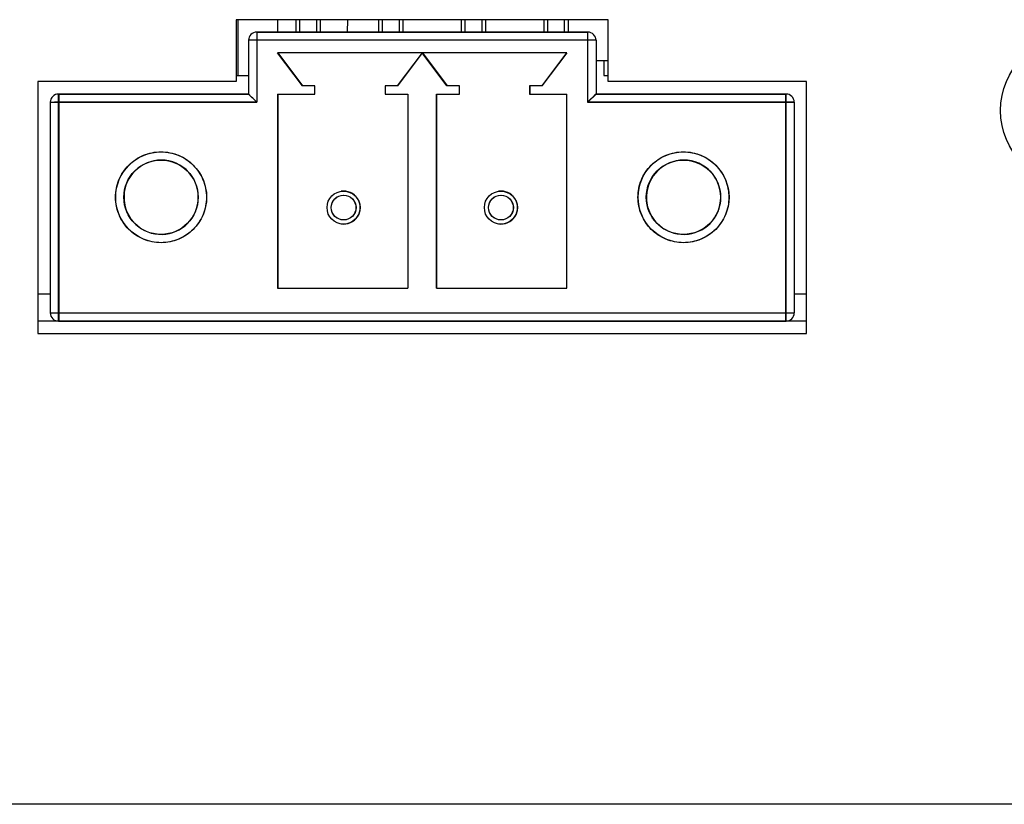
# Model space of a CAD drawing. Header units: millimetres. Extents: x 0 to 1750, y -1720 to 477.
# Tile 310 of 317: x 790 to 814, y -81 to -62. Entities that reach past the tile are written whole.
import ezdxf

# ---------------------------------------------------------------- set-up
doc = ezdxf.new("R2010")
doc.units = ezdxf.units.MM
doc.header["$LTSCALE"] = 92.51
for name, color, linetype in [('101301082_14DXF_CONTINUOUS_LINE', 7, 'CONTINUOUS'), ('101301082_DXF_CONTINUOUS_LINE', 7, 'CONTINUOUS'), ('101302966_14DXF_CONTINUOUS_LINE', 7, 'CONTINUOUS'), ('101302966_DXF_CONTINUOUS_LINE', 7, 'CONTINUOUS'), ('DE-11-072043DXF_CONTINUOUS_LINE', 7, 'CONTINUOUS'), ('DE-13-001875DXF_CONTINUOUS_LINE', 7, 'CONTINUOUS'), ('DE-14-019995DXF_CONTINUOUS_LINE', 7, 'CONTINUOUS'), ('DE-19-009523DXF_CONTINUOUS_LINE', 7, 'CONTINUOUS')]:
    doc.layers.add(name, color=color, linetype=linetype)

msp = doc.modelspace()

# ---------------------------------------------------------------- linework, layer by layer
at = {"layer": '101301082_14DXF_CONTINUOUS_LINE'}
for p, q in [((804.101, -62.455), (795.791, -62.455)), ((795.891, -62.255), (795.891, -63.955)), ((795.891, -62.255), (803.901, -62.255)), ((803.901, -63.955), (803.901, -62.255)), ((804.101, -62.455), (804.101, -63.755)), ((796.396, -62.755), (796.996, -63.556)), ((803.396, -62.755), (796.396, -62.755)), ((799.296, -63.556), (799.896, -62.755)), ((799.896, -62.755), (800.496, -63.556)), ((802.796, -63.556), (803.396, -62.755)), ((797.296, -63.556), (796.996, -63.556)), ((797.296, -63.756), (797.296, -63.556)), ((798.996, -63.556), (798.996, -63.756)), ((799.296, -63.556), (798.996, -63.556)), ((800.796, -63.556), (800.496, -63.556)), ((800.796, -63.756), (800.796, -63.556)), ((802.496, -63.556), (802.496, -63.756)), ((802.796, -63.556), (802.496, -63.556)), ((791.091, -63.755), (791.091, -69.255)), ((791.091, -63.755), (795.687, -63.755)), ((795.781, -63.845), (795.891, -63.955)), ((795.781, -63.845), (795.891, -63.955)), ((796.396, -63.756), (796.396, -68.455)), ((796.396, -63.756), (797.296, -63.756)), ((798.996, -63.756), (799.546, -63.756)), ((799.546, -63.756), (799.546, -68.455)), ((800.246, -68.455), (800.246, -63.756)), ((800.246, -63.756), (800.796, -63.756)), ((802.496, -63.756), (803.396, -63.756)), ((803.396, -68.455), (803.396, -63.756)), ((804.101, -63.755), (803.901, -63.955)), ((804.006, -63.85), (803.901, -63.955)), ((804.101, -63.755), (804.006, -63.85)), ((804.101, -63.755), (808.701, -63.755)), ((808.701, -69.255), (808.701, -63.755)), ((795.891, -63.955), (790.991, -63.955)), ((808.901, -63.955), (803.901, -63.955)), ((808.901, -63.955), (808.901, -69.055)), ((796.396, -68.455), (799.546, -68.455)), ((800.246, -68.455), (803.396, -68.455)), ((790.978, -69.055), (808.901, -69.055)), ((808.701, -69.255), (791.091, -69.255))]:
    msp.add_line(p, q, dxfattribs=at)
for centre, radius in [((793.571, -66.255), 1.1), ((806.221, -66.255), 1.1), ((797.991, -66.505), 0.3), ((801.801, -66.505), 0.3)]:
    msp.add_circle(centre, radius, dxfattribs=at)
for centre, radius, start, end in [((795.891, -62.455), 0.2, 90, 91.1454), ((803.901, -62.455), 0.2, 0, 90), ((791.091, -63.955), 0.2, 90, 91.1454), ((808.701, -63.955), 0.2, 0, 90), ((793.571, -66.255), 0.9, 90, 354), ((793.571, -66.255), 0.9, 354, 90), ((806.221, -66.255), 0.9, 90, 354), ((806.221, -66.255), 0.9, 354, 90), ((797.991, -66.505), 0.4, 261.3282, 98.7764), ((801.801, -66.505), 0.4, 261.2268, 98.6711), ((808.701, -69.055), 0.2, 270, 0), ((791.091, -69.055), 0.2, 267.9959, 270)]:
    msp.add_arc(centre, radius, start, end, dxfattribs=at)
at = {"layer": '101301082_DXF_CONTINUOUS_LINE'}
for p, q in [((795.687, -62.455), (795.687, -63.755)), ((804.097, -62.455), (795.687, -62.455)), ((795.887, -62.255), (795.887, -63.955)), ((803.897, -62.255), (795.887, -62.255)), ((803.897, -62.255), (803.897, -63.955)), ((796.992, -63.556), (796.392, -62.755)), ((803.392, -62.755), (796.392, -62.755)), ((799.892, -62.755), (799.292, -63.556)), ((800.492, -63.556), (799.892, -62.755)), ((803.392, -62.755), (802.792, -63.556)), ((797.292, -63.556), (796.992, -63.556)), ((797.292, -63.756), (797.292, -63.556)), ((798.992, -63.556), (798.992, -63.756)), ((799.292, -63.556), (798.992, -63.556)), ((800.792, -63.556), (800.492, -63.556)), ((800.792, -63.756), (800.792, -63.556)), ((802.492, -63.556), (802.492, -63.756)), ((802.792, -63.556), (802.492, -63.556)), ((791.087, -69.255), (791.087, -63.755)), ((795.687, -63.755), (791.087, -63.755)), ((795.887, -63.955), (795.687, -63.755)), ((796.392, -63.756), (796.392, -68.455)), ((796.392, -63.756), (797.292, -63.756)), ((798.992, -63.756), (799.542, -63.756)), ((799.542, -63.756), (799.542, -68.455)), ((800.242, -68.455), (800.242, -63.756)), ((800.242, -63.756), (800.792, -63.756)), ((802.492, -63.756), (803.392, -63.756)), ((803.392, -68.455), (803.392, -63.756)), ((804.097, -63.755), (803.897, -63.955)), ((808.697, -63.755), (804.097, -63.755)), ((808.697, -69.255), (808.697, -63.755)), ((790.887, -63.955), (790.887, -69.055)), ((790.887, -63.955), (795.887, -63.955)), ((803.897, -63.955), (808.897, -63.955)), ((796.392, -68.455), (799.542, -68.455)), ((800.242, -68.455), (803.392, -68.455)), ((790.887, -69.055), (808.897, -69.055)), ((791.087, -69.255), (808.697, -69.255))]:
    msp.add_line(p, q, dxfattribs=at)
for points in [[(795.715, -63.783), (795.699, -63.769), (795.69, -63.76), (795.687, -63.755)], [(795.887, -63.955), (795.853, -63.92), (795.82, -63.887), (795.789, -63.857), (795.76, -63.829), (795.735, -63.804)], [(803.993, -63.859), (803.962, -63.888), (803.93, -63.92), (803.897, -63.955)], [(804.097, -63.755), (804.093, -63.76), (804.083, -63.77), (804.067, -63.785), (804.046, -63.806), (804.021, -63.831)]]:
    msp.add_lwpolyline(points, dxfattribs=at)
for centre, radius in [((793.567, -66.255), 0.9), ((806.217, -66.255), 0.9), ((797.987, -66.505), 0.4), ((797.987, -66.505), 0.3), ((801.797, -66.505), 0.4), ((801.797, -66.505), 0.3)]:
    msp.add_circle(centre, radius, dxfattribs=at)
for centre, start, end in [((795.887, -62.455), 90, 180), ((791.087, -63.955), 90, 180), ((791.087, -69.055), 180, 270)]:
    msp.add_arc(centre, 0.2, start, end, dxfattribs=at)
for points in [[(792.467, -66.255), (792.467, -66.112), (792.521, -65.822), (792.77, -65.46), (793.134, -65.211), (793.567, -65.127), (793.999, -65.212), (794.364, -65.458), (794.61, -65.823), (794.667, -66.112), (794.667, -66.255)], [(805.117, -66.255), (805.117, -66.112), (805.171, -65.822), (805.42, -65.46), (805.784, -65.211), (806.217, -65.127), (806.649, -65.212), (807.014, -65.458), (807.26, -65.823), (807.317, -66.112), (807.317, -66.255)], [(794.667, -66.255), (794.667, -66.398), (794.613, -66.689), (794.363, -67.051), (794, -67.299), (793.567, -67.383), (793.135, -67.298), (792.769, -67.053), (792.524, -66.688), (792.467, -66.398), (792.467, -66.255)], [(807.317, -66.255), (807.317, -66.398), (807.263, -66.689), (807.013, -67.051), (806.65, -67.299), (806.217, -67.383), (805.785, -67.298), (805.419, -67.053), (805.174, -66.688), (805.117, -66.398), (805.117, -66.255)]]:
    msp.add_open_spline(points, degree=3, knots=[0, 0, 0, 0, 0.124917, 0.249907, 0.374927, 0.49999, 0.625046, 0.750091, 0.875073, 1, 1, 1, 1], dxfattribs=at)
at = {"layer": '101302966_14DXF_CONTINUOUS_LINE'}
for p, q in [((795.432, -63.305), (795.432, -61.955)), ((796.932, -62.255), (796.932, -61.955)), ((797.432, -62.255), (797.432, -61.955)), ((798.932, -62.255), (798.932, -61.955)), ((799.432, -62.255), (799.432, -61.955)), ((800.932, -62.255), (800.932, -61.955)), ((801.432, -62.255), (801.432, -61.955)), ((802.932, -62.255), (802.932, -61.955)), ((803.432, -62.255), (803.432, -61.955)), ((804.382, -62.955), (804.101, -62.955)), ((795.387, -63.305), (795.687, -63.305)), ((790.887, -68.605), (790.587, -68.605)), ((809.197, -68.605), (808.901, -68.605))]:
    msp.add_line(p, q, dxfattribs=at)
at = {"layer": '101302966_DXF_CONTINUOUS_LINE'}
for p, q in [((796.841, -62.255), (796.841, -61.955)), ((797.341, -62.255), (797.341, -61.955)), ((798.841, -62.255), (798.841, -61.955)), ((799.341, -62.255), (799.341, -61.955)), ((800.841, -62.255), (800.841, -61.955)), ((801.341, -62.255), (801.341, -61.955)), ((802.841, -62.255), (802.841, -61.955)), ((803.341, -62.255), (803.341, -61.955)), ((804.291, -62.955), (804.101, -62.955)), ((804.291, -62.955), (804.291, -63.305)), ((795.387, -63.305), (795.687, -63.305)), ((804.291, -63.305), (804.397, -63.305)), ((790.887, -68.605), (790.587, -68.605)), ((809.197, -68.605), (808.901, -68.605))]:
    msp.add_line(p, q, dxfattribs=at)
at = {"layer": 'DE-11-072043DXF_CONTINUOUS_LINE'}
for p, q in [((795.387, -61.955), (795.387, -63.455)), ((804.397, -61.955), (795.387, -61.955)), ((804.397, -63.455), (804.397, -61.955)), ((790.587, -63.455), (790.587, -69.555)), ((795.387, -63.455), (790.587, -63.455)), ((809.197, -63.455), (804.397, -63.455)), ((809.197, -69.555), (809.197, -63.455)), ((790.587, -69.555), (809.197, -69.555)), ((825.631, -80.955), (735.531, -80.955))]:
    msp.add_line(p, q, dxfattribs=at)
msp.add_circle((815.697, -64.155), 1.8, dxfattribs=at)
at = {"layer": 'DE-13-001875DXF_CONTINUOUS_LINE'}
msp.add_line((798.084, -61.955), (798.076, -62.255), dxfattribs=at)
at = {"layer": 'DE-14-019995DXF_CONTINUOUS_LINE'}
msp.add_line((796.391, -61.955), (796.391, -62.255), dxfattribs=at)
at = {"layer": 'DE-19-009523DXF_CONTINUOUS_LINE'}
for p, q in [((791.087, -69.255), (790.587, -69.255)), ((791.087, -69.255), (790.587, -69.255)), ((809.197, -69.255), (808.697, -69.255)), ((809.197, -69.255), (808.701, -69.255))]:
    msp.add_line(p, q, dxfattribs=at)

doc.saveas('drawing.dxf')
